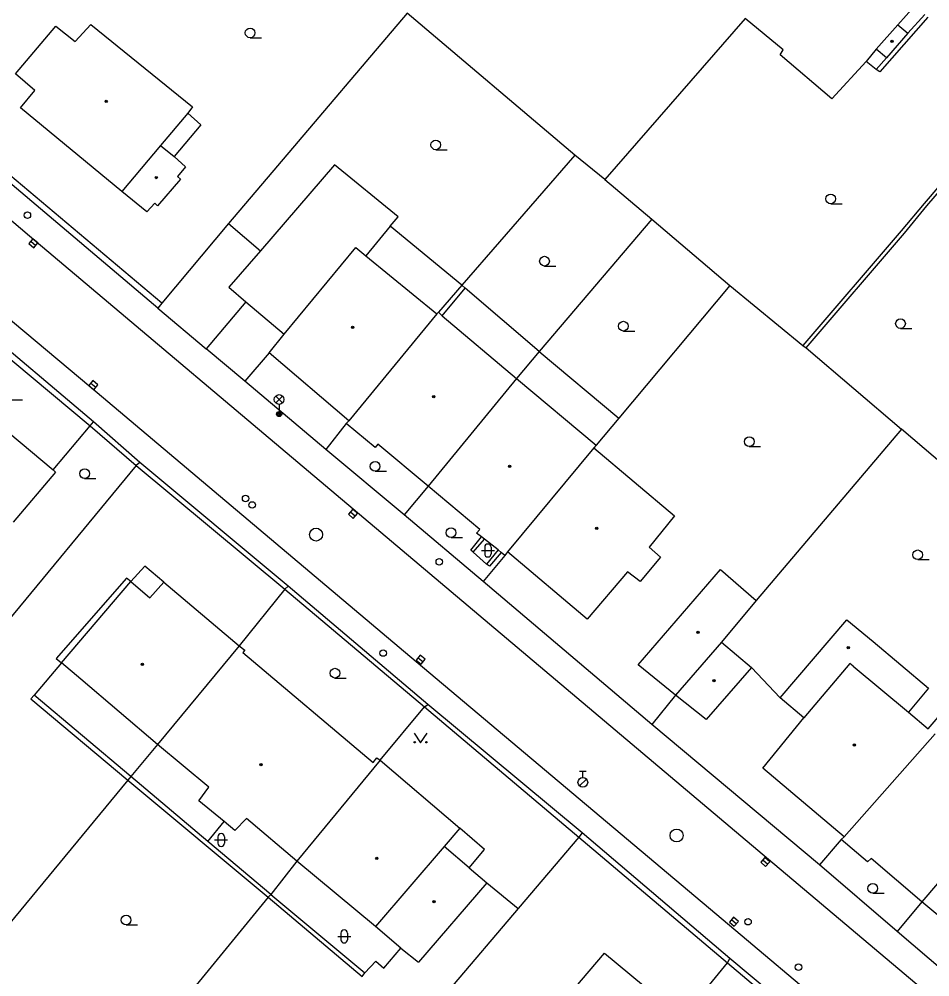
# Model space of a CAD drawing. Extents: x -600309 to -598967, y -1161267 to -1160292.
# Drawn here: x -599671.3 to -599601, y -1160430.9 to -1160356.9 of the extents above; entities that cross this region are included whole.
import ezdxf

# ---------------------------------------------------------------- set-up
doc = ezdxf.new("R2010")
doc.units = 0
for name, color, linetype in [('Level 10', 7, 'Continuous'), ('Level 11', 7, 'Continuous'), ('Level 27', 7, 'Continuous'), ('Level 28', 7, 'Continuous'), ('Level 33', 7, 'Continuous'), ('Level 36', 7, 'Continuous'), ('Level 39', 7, 'Continuous'), ('Level 5', 7, 'Continuous'), ('Level 51', 7, 'Continuous'), ('Level 7', 7, 'Continuous')]:
    doc.layers.add(name, color=color, linetype=linetype)

msp = doc.modelspace()

# ---------------------------------------------------------------- linework, layer by layer
at = {"layer": 'Level 10'}
for points in [[(-599680.88, -1160364.85), (-599677.688, -1160367.5569), (-599677.06, -1160368.09), (-599669.96, -1160374.11), (-599645.48, -1160394.78), (-599613.44, -1160421.83), (-599584.31, -1160446.38)], [(-599585.67, -1160452.9), (-599616.44, -1160426.96), (-599640.62, -1160406.59), (-599665.74, -1160385.4099), (-599681.03, -1160372.59), (-599684.87, -1160369.36)]]:
    msp.add_lwpolyline(points, dxfattribs=at)
at = {"layer": 'Level 11'}
for points in [[(-599601.12, -1160356.8), (-599604.84, -1160361.02)], [(-599601.37, -1160356.6), (-599602.67, -1160358.04)], [(-599604.33, -1160359.94), (-599605.12, -1160360.83)], [(-599605.12, -1160360.83), (-599605.88, -1160360.21)], [(-599604.84, -1160361.02), (-599605.12, -1160360.83)], [(-599658.24, -1160364.2199), (-599657.25, -1160365.11)], [(-599657.25, -1160365.11), (-599659.29, -1160367.55)], [(-599637.11, -1160377.49), (-599642.64, -1160372.95), (-599642.01, -1160372.22), (-599646.92, -1160368.19), (-599652.64, -1160374.84), (-599655.07, -1160377.66), (-599653.77, -1160378.77), (-599656.84, -1160382.4)], [(-599655.1, -1160372.73), (-599660.25, -1160378.88), (-599660.57, -1160379.26)], [(-599655.1, -1160372.73), (-599652.64, -1160374.84)], [(-599642.64, -1160372.95), (-599644.51, -1160375.22)], [(-599631.12, -1160382.63), (-599636.83, -1160377.73)], [(-599653.77, -1160378.77), (-599650.81, -1160381.28)], [(-599660.57, -1160379.26), (-599656.84, -1160382.4)], [(-599651.98, -1160382.71), (-599653.85, -1160384.92)], [(-599631.12, -1160382.63), (-599624.99, -1160387.77)], [(-599665.78, -1160388.36), (-599665.52, -1160388.04)], [(-599668.63, -1160391.75), (-599665.78, -1160388.36)], [(-599636.23, -1160398.12), (-599636.4, -1160397.95), (-599635.57, -1160396.93)], [(-599636.23, -1160398.12), (-599635.35, -1160397.12)], [(-599635.19, -1160399.03), (-599636.23, -1160398.12)], [(-599634.3, -1160397.94), (-599635.19, -1160399.03)], [(-599634.07, -1160398.13), (-599634.9699, -1160399.2), (-599635.19, -1160399.03)], [(-599660.1, -1160400.44), (-599661.56, -1160399.19), (-599662.64, -1160400.39)], [(-599662.64, -1160400.39), (-599662.99, -1160400.12), (-599668.42, -1160406.34), (-599668, -1160406.67)], [(-599614.74, -1160407.02), (-599612.54, -1160409.37)], [(-599656.71, -1160420.45), (-599655.44, -1160418.92)], [(-599636.54, -1160422.49), (-599635.36, -1160421.09), (-599637.25, -1160419.42)], [(-599635.18, -1160423.65), (-599632.75, -1160425.64)]]:
    msp.add_lwpolyline(points, dxfattribs=at)
at = {"layer": 'Level 27'}
for p, q in [((-599670.3602, -1160374.0978), (-599669.9798, -1160374.4222)), ((-599665.7298, -1160385.0572), (-599665.3502, -1160385.3826)), ((-599645.6886, -1160394.9958), (-599645.3114, -1160395.324)), ((-599640.4772, -1160406.2663), (-599640.0828, -1160406.5737)), ((-599613.8667, -1160421.8737), (-599613.4933, -1160422.2063)), ((-599616.2903, -1160426.4977), (-599615.9097, -1160426.8221))]:
    msp.add_line(p, q, dxfattribs=at)
for points in [[(-599670.5224, -1160374.288), (-599670.142, -1160374.6124), (-599669.8176, -1160374.232), (-599670.198, -1160373.9076)], [(-599665.8925, -1160385.247), (-599665.5129, -1160385.5724), (-599665.1875, -1160385.1928), (-599665.5671, -1160384.8674)], [(-599645.8527, -1160395.1844), (-599645.4755, -1160395.5126), (-599645.1473, -1160395.1354), (-599645.5245, -1160394.8072)], [(-599640.6309, -1160406.4635), (-599640.2365, -1160406.7709), (-599639.9291, -1160406.3765), (-599640.3235, -1160406.0691)], [(-599614.033, -1160422.0604), (-599613.6596, -1160422.393), (-599613.327, -1160422.0196), (-599613.7004, -1160421.687)], [(-599616.4524, -1160426.688), (-599616.0719, -1160427.0123), (-599615.7476, -1160426.6318), (-599616.1281, -1160426.3075)]]:
    msp.add_lwpolyline(points, close=True, dxfattribs=at)
for centre in [(-599648.35, -1160396.76), (-599620.52, -1160420)]:
    msp.add_circle(centre, 0.5, dxfattribs=at)
at = {"layer": 'Level 28'}
for p, q in [((-599628.01, -1160415.025), (-599627.51, -1160415.025)), ((-599627.76, -1160415.525), (-599627.76, -1160415.025)), ((-599628.018, -1160416.172), (-599627.488, -1160415.642))]:
    msp.add_line(p, q, dxfattribs=at)
for centre, radius in [((-599670.63, -1160372.09), 0.25), ((-599653.79, -1160393.9699), 0.25), ((-599653.28, -1160394.4699), 0.25), ((-599638.84, -1160398.86), 0.25), ((-599643.17, -1160405.9099), 0.25), ((-599627.76, -1160415.9), 0.375), ((-599615.01, -1160426.6599), 0.25), ((-599611.11, -1160430.17), 0.25)]:
    msp.add_circle(centre, radius, dxfattribs=at)
at = {"layer": 'Level 33'}
for p, q in [((-599651.465, -1160386.59), (-599650.935, -1160386.06)), ((-599651.465, -1160386.06), (-599650.935, -1160386.59)), ((-599651.2, -1160386.7), (-599651.2, -1160387.45))]:
    msp.add_line(p, q, dxfattribs=at)
for centre, radius in [((-599651.2, -1160386.325), 0.375), ((-599651.2, -1160387.45), 0.2), ((-599651.2, -1160387.45), 0.1445), ((-599651.2, -1160387.45), 0.0876)]:
    msp.add_circle(centre, radius, dxfattribs=at)
at = {"layer": 'Level 36'}
for p, q in [((-599653.44, -1160358.385), (-599652.565, -1160358.385)), ((-599639.11, -1160367.035), (-599638.235, -1160367.035)), ((-599608.63, -1160371.205), (-599607.755, -1160371.205)), ((-599630.7199, -1160376.015), (-599629.8449, -1160376.015)), ((-599624.63, -1160381.0349), (-599623.755, -1160381.0349)), ((-599603.24, -1160380.835), (-599602.365, -1160380.835)), ((-599671.89, -1160386.3449), (-599671.015, -1160386.3449)), ((-599614.9099, -1160389.955), (-599614.0349, -1160389.955)), ((-599666.21, -1160392.425), (-599665.335, -1160392.425)), ((-599643.79, -1160391.865), (-599642.915, -1160391.865)), ((-599637.93, -1160396.985), (-599637.055, -1160396.985)), ((-599635.586, -1160397.986), (-599634.586, -1160397.986)), ((-599635.336, -1160397.736), (-599635.336, -1160398.236)), ((-599634.836, -1160397.736), (-599634.836, -1160398.236)), ((-599601.9099, -1160398.695), (-599601.0349, -1160398.695)), ((-599646.89, -1160407.835), (-599646.015, -1160407.835)), ((-599656.176, -1160420.346), (-599655.176, -1160420.346)), ((-599655.926, -1160420.096), (-599655.926, -1160420.596)), ((-599655.426, -1160420.096), (-599655.426, -1160420.596)), ((-599605.38, -1160424.455), (-599604.505, -1160424.455)), ((-599663.01, -1160426.905), (-599662.135, -1160426.905)), ((-599646.676, -1160427.796), (-599645.676, -1160427.796)), ((-599646.426, -1160427.546), (-599646.426, -1160428.046)), ((-599645.926, -1160427.546), (-599645.926, -1160428.046))]:
    msp.add_line(p, q, dxfattribs=at)
msp.add_lwpolyline([(-599640.78, -1160412.1), (-599640.28, -1160412.85), (-599639.78, -1160412.1)], dxfattribs=at)
for centre, radius in [((-599653.4401, -1160358.0099), 0.375), ((-599639.1101, -1160366.6599), 0.375), ((-599608.6301, -1160370.8299), 0.375), ((-599630.72, -1160375.6399), 0.375), ((-599624.6301, -1160380.6598), 0.375), ((-599603.2401, -1160380.4599), 0.375), ((-599614.91, -1160389.5799), 0.375), ((-599666.2101, -1160392.0499), 0.375), ((-599643.7901, -1160391.4899), 0.375), ((-599637.9301, -1160396.6099), 0.375), ((-599601.91, -1160398.3199), 0.375), ((-599646.8901, -1160407.4599), 0.375), ((-599640.7302, -1160412.7998), 0.05), ((-599639.8308, -1160412.7998), 0.05), ((-599605.3801, -1160424.0799), 0.375), ((-599663.0101, -1160426.5299), 0.375)]:
    msp.add_circle(centre, radius, dxfattribs=at)
for centre, start, end in [((-599635.0857, -1160397.7363), 0, 180), ((-599635.0857, -1160398.2363), 180, 0), ((-599655.6757, -1160420.0963), 0, 180), ((-599655.6757, -1160420.5963), 180, 0), ((-599646.1757, -1160427.5463), 0, 180), ((-599646.1757, -1160428.0463), 180, 0)]:
    msp.add_arc(centre, 0.25, start, end, dxfattribs=at)
at = {"layer": 'Level 39'}
for centre, radius in [((-599603.89, -1160358.6599), 0.09), ((-599603.89, -1160358.6599), 0.0398), ((-599664.55, -1160363.29), 0.09), ((-599664.55, -1160363.29), 0.0398), ((-599660.69, -1160369.18), 0.09), ((-599660.69, -1160369.18), 0.0398), ((-599645.53, -1160380.74), 0.09), ((-599645.53, -1160380.74), 0.0398), ((-599639.27, -1160386.11), 0.09), ((-599639.27, -1160386.11), 0.0398), ((-599633.4099, -1160391.48), 0.09), ((-599633.4099, -1160391.48), 0.0398), ((-599626.69, -1160396.28), 0.09), ((-599626.69, -1160396.28), 0.0398), ((-599618.87, -1160404.31), 0.09), ((-599618.87, -1160404.31), 0.0398), ((-599607.28, -1160405.5), 0.09), ((-599607.28, -1160405.5), 0.0398), ((-599661.75, -1160406.79), 0.09), ((-599661.75, -1160406.79), 0.0398), ((-599617.64, -1160408.03), 0.09), ((-599617.64, -1160408.03), 0.0398), ((-599606.8, -1160413.02), 0.09), ((-599606.8, -1160413.02), 0.0398), ((-599652.61, -1160414.52), 0.09), ((-599652.61, -1160414.52), 0.0398), ((-599643.6599, -1160421.75), 0.09), ((-599643.6599, -1160421.75), 0.0398), ((-599639.24, -1160425.11), 0.09), ((-599639.24, -1160425.11), 0.0398)]:
    msp.add_circle(centre, radius, dxfattribs=at)
at = {"layer": 'Level 5'}
for points in [[(-599602.17, -1160355.95), (-599603.46, -1160357.38)], [(-599612.3, -1160359.33), (-599615.23, -1160356.89)], [(-599671.56, -1160361.17), (-599668.43, -1160357.5)], [(-599668.43, -1160357.5), (-599666.93, -1160358.67)], [(-599666.93, -1160358.67), (-599665.74, -1160357.37)], [(-599665.74, -1160357.37), (-599657.89, -1160363.71)], [(-599603.46, -1160357.38), (-599605.12, -1160359.28)], [(-599603.46, -1160357.38), (-599602.67, -1160358.04)], [(-599602.67, -1160358.04), (-599604.33, -1160359.94)], [(-599612.54, -1160359.7), (-599612.3, -1160359.33)], [(-599608.53, -1160363.1), (-599612.54, -1160359.7)], [(-599605.12, -1160359.28), (-599605.88, -1160360.21)], [(-599604.33, -1160359.94), (-599605.12, -1160359.28)], [(-599605.88, -1160360.21), (-599608.53, -1160363.1)], [(-599670.05, -1160362.45), (-599671.56, -1160361.17)], [(-599671.15, -1160363.81), (-599670.05, -1160362.45)], [(-599663.33, -1160370.26), (-599671.15, -1160363.81)], [(-599658.24, -1160364.2199), (-599660.35, -1160366.7)], [(-599657.89, -1160363.71), (-599658.24, -1160364.2199)], [(-599660.35, -1160366.7), (-599663.33, -1160370.26)], [(-599660.35, -1160366.7), (-599659.29, -1160367.55)], [(-599659.29, -1160367.55), (-599658.42, -1160368.35)], [(-599658.42, -1160368.35), (-599659.05, -1160369.11)], [(-599658.82, -1160369.31), (-599660.59, -1160371.36)], [(-599659.05, -1160369.11), (-599658.82, -1160369.31)], [(-599661.42, -1160371.84), (-599663.33, -1160370.26)], [(-599660.79, -1160371.17), (-599661.42, -1160371.84)], [(-599660.59, -1160371.36), (-599660.79, -1160371.17)], [(-599651.98, -1160382.71), (-599650.81, -1160381.28), (-599645.29, -1160374.58)], [(-599645.29, -1160374.58), (-599644.51, -1160375.22), (-599639.03, -1160379.7199)], [(-599639.03, -1160379.7199), (-599645.81, -1160387.9699)], [(-599639.03, -1160379.7199), (-599638.89, -1160379.58)], [(-599638.89, -1160379.58), (-599638.61, -1160379.86)], [(-599638.61, -1160379.86), (-599632.88, -1160384.7)], [(-599645.81, -1160387.9699), (-599651.98, -1160382.71)], [(-599632.88, -1160384.7), (-599639.71, -1160393.03)], [(-599632.88, -1160384.7), (-599626.73, -1160389.85)], [(-599676.32, -1160385.34), (-599668.63, -1160391.75)], [(-599646.03, -1160388.18), (-599645.81, -1160387.9699)], [(-599643.8, -1160390.03), (-599646.03, -1160388.18)], [(-599643.59, -1160389.77), (-599643.8, -1160390.03)], [(-599639.71, -1160393.03), (-599643.59, -1160389.77)], [(-599626.92, -1160390.06), (-599633.58, -1160398.09)], [(-599626.73, -1160389.85), (-599626.92, -1160390.06)], [(-599626.92, -1160390.06), (-599620.68, -1160395.32)], [(-599668.63, -1160391.75), (-599668.4699, -1160391.94)], [(-599668.4699, -1160391.94), (-599671.73, -1160395.81)], [(-599635.7199, -1160396.37), (-599639.71, -1160393.03)], [(-599620.68, -1160395.32), (-599622.65, -1160397.7199)], [(-599635.9699, -1160396.6599), (-599635.7199, -1160396.37)], [(-599635.57, -1160396.93), (-599635.9699, -1160396.6599)], [(-599635.35, -1160397.12), (-599635.57, -1160396.93)], [(-599634.3, -1160397.94), (-599635.35, -1160397.12)], [(-599634.07, -1160398.13), (-599634.3, -1160397.94)], [(-599633.79, -1160398.37), (-599634.07, -1160398.13)], [(-599633.58, -1160398.09), (-599633.79, -1160398.37)], [(-599627.43, -1160403.3), (-599633.58, -1160398.09)], [(-599622.65, -1160397.7199), (-599621.77, -1160398.51)], [(-599621.77, -1160398.51), (-599623.34, -1160400.37)], [(-599624.31, -1160399.63), (-599627.43, -1160403.3)], [(-599623.34, -1160400.37), (-599624.31, -1160399.63)], [(-599623.49, -1160406.83), (-599617.13, -1160399.45)], [(-599617.13, -1160399.45), (-599614.38, -1160401.86)], [(-599668, -1160406.67), (-599662.64, -1160400.39)], [(-599662.64, -1160400.39), (-599661.18, -1160401.64)], [(-599661.18, -1160401.64), (-599660.1, -1160400.44)], [(-599660.1, -1160400.44), (-599654.29, -1160405.35)], [(-599614.38, -1160401.86), (-599617.07, -1160405.07)], [(-599612.54, -1160409.37), (-599607.39, -1160403.34)], [(-599607.39, -1160403.34), (-599605.36, -1160405.01)], [(-599617.07, -1160405.07), (-599620.6, -1160409.1599)], [(-599617.07, -1160405.07), (-599614.74, -1160407.02)], [(-599605.36, -1160405.01), (-599601.09, -1160408.62)], [(-599654.29, -1160405.35), (-599660.59, -1160412.9699)], [(-599654.29, -1160405.35), (-599653.84, -1160405.69)], [(-599653.84, -1160405.69), (-599654.01, -1160405.86)], [(-599654.01, -1160405.86), (-599643.94, -1160414.35)], [(-599666.51, -1160407.93), (-599668, -1160406.67)], [(-599620.6, -1160409.1599), (-599623.49, -1160406.83)], [(-599614.74, -1160407.02), (-599618.25, -1160411.03)], [(-599607.15, -1160406.7199), (-599610.71, -1160410.92)], [(-599606.9, -1160406.92), (-599607.15, -1160406.7199)], [(-599606.9, -1160406.92), (-599602.62, -1160410.48)], [(-599660.59, -1160412.9699), (-599666.51, -1160407.93)], [(-599601.09, -1160408.62), (-599602.62, -1160410.48)], [(-599618.25, -1160411.03), (-599620.6, -1160409.1599)], [(-599610.71, -1160410.92), (-599612.54, -1160409.37)], [(-599601.1, -1160411.75), (-599599.56, -1160409.95)], [(-599613.86, -1160414.8), (-599610.71, -1160410.92)], [(-599602.62, -1160410.48), (-599601.1, -1160411.75)], [(-599600.57, -1160412.14), (-599607.59, -1160420.1)], [(-599656.62, -1160416.27), (-599660.59, -1160412.9699)], [(-599643.39, -1160414.17), (-599649.83, -1160421.9699)], [(-599643.94, -1160414.35), (-599643.67, -1160413.99)], [(-599643.67, -1160413.99), (-599643.39, -1160414.17)], [(-599643.39, -1160414.17), (-599637.25, -1160419.42)], [(-599607.59, -1160420.1), (-599613.86, -1160414.8)], [(-599657.4099, -1160417.31), (-599656.62, -1160416.27)], [(-599654.61, -1160419.6), (-599655.44, -1160418.92), (-599657.41, -1160417.31)], [(-599594.64, -1160416.98), (-599601.6, -1160425.13)], [(-599653.7199, -1160418.68), (-599654.61, -1160419.6)], [(-599649.83, -1160421.9699), (-599653.7199, -1160418.68)], [(-599637.25, -1160419.42), (-599638.4699, -1160420.84)], [(-599607.81, -1160420.3), (-599607.59, -1160420.1)], [(-599605.8, -1160422.04), (-599607.81, -1160420.3)], [(-599638.4699, -1160420.84), (-599643.77, -1160427.02)], [(-599636.54, -1160422.49), (-599638.4699, -1160420.84)], [(-599643.77, -1160427.02), (-599649.83, -1160421.9699)], [(-599605.51, -1160421.78), (-599605.8, -1160422.04)], [(-599601.6, -1160425.13), (-599605.51, -1160421.78)], [(-599636.54, -1160422.49), (-599635.18, -1160423.65)], [(-599635.18, -1160423.65), (-599640.44, -1160429.79)], [(-599597.4, -1160428.62), (-599601.6, -1160425.13)], [(-599641.8, -1160428.71), (-599643.77, -1160427.02)], [(-599641.8, -1160428.71), (-599640.44, -1160429.79)], [(-599633.4699, -1160437.77), (-599626.1, -1160429.08)], [(-599626.1, -1160429.08), (-599620.07, -1160434.09)]]:
    msp.add_lwpolyline(points, dxfattribs=at)
at = {"layer": 'Level 51'}
for points in [[(-599641.32, -1160356.5), (-599651.32, -1160368.27)], [(-599628.39, -1160367.45), (-599641.32, -1160356.5)], [(-599615.23, -1160356.89), (-599626.07, -1160369.33)], [(-599628.39, -1160367.45), (-599637.11, -1160377.49)], [(-599626.07, -1160369.33), (-599628.39, -1160367.45)], [(-599626.07, -1160369.33), (-599622.43, -1160372.39)], [(-599601.42, -1160371.19), (-599603.2, -1160373.3)], [(-599602.92, -1160373.49), (-599601.21, -1160371.37)], [(-599622.43, -1160372.39), (-599631.12, -1160382.63), (-599632.88, -1160384.7)], [(-599622.43, -1160372.39), (-599616.4099, -1160377.52)], [(-599603.2, -1160373.3), (-599610.78, -1160382.1599)], [(-599610.52, -1160382.34), (-599602.92, -1160373.49)], [(-599637.11, -1160377.49), (-599638.89, -1160379.58)], [(-599636.83, -1160377.73), (-599637.11, -1160377.49)], [(-599616.41, -1160377.52), (-599624.99, -1160387.77), (-599626.73, -1160389.85)], [(-599616.4099, -1160377.52), (-599610.78, -1160382.1599)], [(-599638.61, -1160379.86), (-599636.83, -1160377.73)], [(-599610.78, -1160382.1599), (-599610.52, -1160382.34)], [(-599610.52, -1160382.34), (-599603.17, -1160388.62)], [(-599603.17, -1160388.62), (-599614.38, -1160401.86)], [(-599595.65, -1160395.03), (-599603.17, -1160388.62)], [(-599668, -1160406.67), (-599670.1, -1160409.15)], [(-599670.1, -1160409.15), (-599670.37, -1160409.45)], [(-599670.37, -1160409.45), (-599662.87, -1160415.7199)], [(-599662.65, -1160415.45), (-599670.1, -1160409.15)], [(-599660.59, -1160412.9699), (-599662.65, -1160415.45)], [(-599662.87, -1160415.7199), (-599673.83, -1160428.99)], [(-599662.65, -1160415.45), (-599662.87, -1160415.7199)], [(-599662.87, -1160415.7199), (-599652.04, -1160424.77)], [(-599651.85, -1160424.55), (-599656.71, -1160420.45), (-599662.65, -1160415.45)], [(-599649.83, -1160421.9699), (-599651.85, -1160424.55)], [(-599652.04, -1160424.77), (-599663.05, -1160438.23)], [(-599651.85, -1160424.55), (-599652.04, -1160424.77)], [(-599652.04, -1160424.77), (-599644.8, -1160430.88)], [(-599651.85, -1160424.55), (-599644.59, -1160430.6)], [(-599643.11, -1160430.25), (-599641.8, -1160428.71)], [(-599644.59, -1160430.6), (-599643.74, -1160429.7)], [(-599643.74, -1160429.7), (-599643.11, -1160430.25)], [(-599644.8, -1160430.88), (-599644.59, -1160430.6)]]:
    msp.add_lwpolyline(points, dxfattribs=at)
at = {"layer": 'Level 7'}
for points in [[(-599591.59, -1160359.69), (-599601.42, -1160371.19)], [(-599601.21, -1160371.37), (-599591.3, -1160359.88), (-599580.17, -1160369.49), (-599581.96, -1160371.59)], [(-599660.25, -1160378.88), (-599679.35, -1160362.81)], [(-599660.57, -1160379.26), (-599676.3546, -1160365.9019), (-599679.76, -1160363.22)], [(-599651.32, -1160368.27), (-599655.1, -1160372.73)], [(-599665.52, -1160388.04), (-599674.75, -1160380.28)], [(-599678.4099, -1160385.08), (-599674.77, -1160380.87), (-599665.78, -1160388.36)], [(-599647.59, -1160390.19), (-599653.85, -1160384.92), (-599656.84, -1160382.4)], [(-599661.96, -1160391.18), (-599665.52, -1160388.04)], [(-599665.78, -1160388.36), (-599662.23, -1160391.4099)], [(-599646.03, -1160388.18), (-599647.59, -1160390.19)], [(-599641.54, -1160395.24), (-599647.59, -1160390.19)], [(-599662.23, -1160391.4099), (-599673.09, -1160404.55)], [(-599661.96, -1160391.18), (-599662.23, -1160391.4099)], [(-599662.23, -1160391.4099), (-599650.75, -1160400.98)], [(-599650.51, -1160400.73), (-599661.96, -1160391.18)], [(-599639.71, -1160393.03), (-599641.54, -1160395.24)], [(-599635.45, -1160400.37), (-599641.54, -1160395.24)], [(-599633.79, -1160398.37), (-599635.45, -1160400.37)], [(-599622.43, -1160411.43), (-599635.45, -1160400.37)], [(-599650.75, -1160400.98), (-599654.29, -1160405.35)], [(-599650.51, -1160400.73), (-599650.75, -1160400.98)], [(-599650.75, -1160400.98), (-599639.98, -1160410.05)], [(-599639.7199, -1160409.89), (-599650.51, -1160400.73)], [(-599620.6, -1160409.1599), (-599622.43, -1160411.43)], [(-599643.39, -1160414.17), (-599639.98, -1160410.05)], [(-599639.98, -1160410.05), (-599639.7199, -1160409.89)], [(-599639.98, -1160410.05), (-599628.07, -1160420.12)], [(-599627.82, -1160419.8), (-599639.7199, -1160409.89)], [(-599609.49, -1160422.27), (-599622.43, -1160411.43)], [(-599627.82, -1160419.8), (-599628.07, -1160420.12)], [(-599616.4099, -1160429.5), (-599627.82, -1160419.8)], [(-599628.07, -1160420.12), (-599632.75, -1160425.64), (-599638.12, -1160431.97)], [(-599628.07, -1160420.12), (-599616.6, -1160429.82)], [(-599607.81, -1160420.3), (-599609.49, -1160422.27)], [(-599603.49, -1160427.42), (-599609.49, -1160422.27)], [(-599601.6, -1160425.13), (-599603.49, -1160427.42)], [(-599597.32, -1160432.69), (-599603.49, -1160427.42)], [(-599620.07, -1160434.09), (-599616.6, -1160429.82)], [(-599616.6, -1160429.82), (-599616.4099, -1160429.5)], [(-599616.6, -1160429.82), (-599611.62, -1160434.02)], [(-599611.39, -1160433.69), (-599616.4099, -1160429.5)]]:
    msp.add_lwpolyline(points, dxfattribs=at)

doc.saveas('drawing.dxf')
